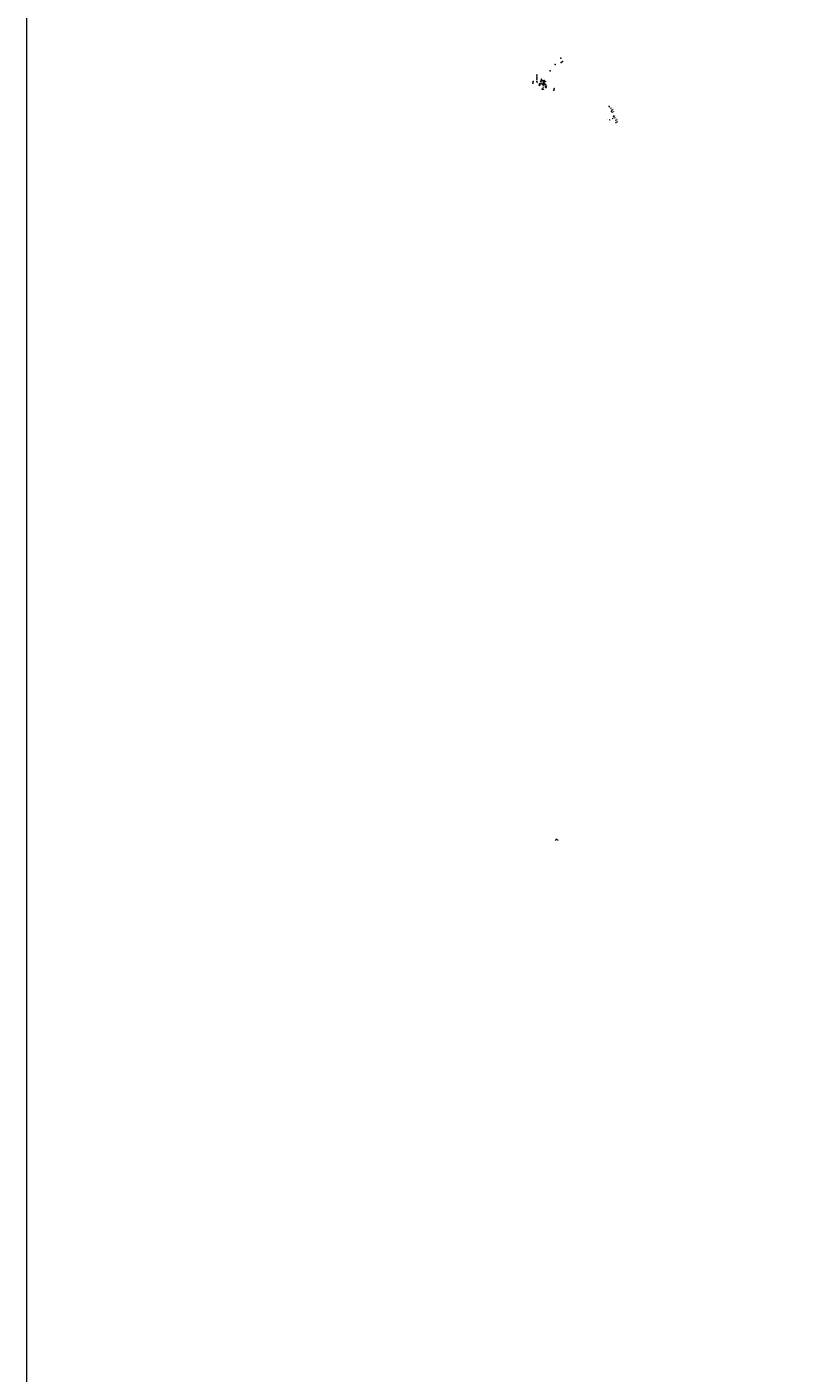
# Model space of a CAD drawing. Header units: inches. Extents: x 0 to 191500, y 0 to 342750.
# Tile 289 of 547: x 180500 to 183251, y 333113 to 337920. Entities that reach past the tile are written whole.
import ezdxf
from ezdxf import colors
from ezdxf.entities.mleader import LeaderData, LeaderLine
from ezdxf.enums import TextEntityAlignment as Align
from ezdxf.math import Vec2, Vec3

# ---------------------------------------------------------------- set-up
doc = ezdxf.new("R2010")
doc.units = ezdxf.units.IN
doc.header["$MEASUREMENT"] = 0
doc.set_wipeout_variables(frame=1)
for name, pattern in [('RI-DRAINAGE', [19.2, 6, -1.8, 1.8, -1.8, 2.4, -1.8, 1.8, -1.8]), ('RI-GWA_HUISAANSLUITING', [23, 4, -1.8, 2.6, -1.8, 4.6, -1.8, 4.6, -1.8]), ('RI-HWA_KOLKAANSLUITING', [4.3, 2.5, -1.8]), ('RI-VWA_HUISAANSLUITING', [6.1, 2.5, -1.8, 0, -1.8])]:
    doc.linetypes.add(name, pattern=pattern)
doc.layers.get('0').update_dxf_attribs({"lineweight": 20})
for name, color, linetype, lineweight in [('ECW', 150, 'Continuous', 20), ('N-WE-RI-DRAINAGE-G', 90, 'RI-DRAINAGE', 20), ('N-WE-RI-GWA_HUISAANSLUITING', 30, 'RI-GWA_HUISAANSLUITING', 20), ('N-WE-RI-GWA_RIOOLPUT_ONTSTOPPINGSPUT-G', 30, 'Continuous', 20), ('N-WE-RI-HWA-MAATVOERING-T25', 151, 'Continuous', 20), ('N-WE-RI-HWA_GOOT_LIJNGOOT-G', 220, 'Continuous', 20), ('N-WE-RI-HWA_INFILTRATIE', 4, 'Continuous', 20), ('N-WE-RI-HWA_KOLK-S', 150, 'Continuous', 20), ('N-WE-RI-HWA_KOLKAANSLUITING', 150, 'RI-HWA_KOLKAANSLUITING', 20), ('N-WE-RI-HWA_KOLKAANSLUITING_PVC_160-G', 150, 'RI-HWA_KOLKAANSLUITING', 20), ('N-WE-RI-HWA_KOLKAANSLUITING_PVC_200-G', 180, 'RI-HWA_KOLKAANSLUITING', 25), ('N-WE-RI-INLAAT', 7, 'Continuous', 20), ('N-WE-RI-VWA-MAATVOERING-T25', 30, 'Continuous', 20), ('N-WE-RI-VWA_HUISAANSLUITING', 20, 'RI-VWA_HUISAANSLUITING', 20), ('N-WE-RI-VWA_HUISAANSLUITING_PP_160-G', 20, 'RI-VWA_HUISAANSLUITING', 20), ('N-WE-RI-VWA_RIOOLPUT_ONTSTOPPINGSPUT-G', 30, 'Continuous', 20), ('Tekst algemeen', 7, 'Continuous', 20)]:
    doc.layers.add(name, color=color, linetype=linetype, lineweight=lineweight)
doc.styles.add('NLCS-ISO', font='txt')
picture_1 = doc.add_image_def('image1.ecw', size_in_pixel=(220000, 285000))

# ---------------------------------------------------------------- blocks, each defined once
blk = doc.blocks.new('zandvang roostergoot')
blk.add_wipeout([(-0.2, 0), (0.2, 0), (0.2, -0.5), (-0.2, -0.5)])
blk = doc.blocks.new('A$C2C270354')
h = blk.add_hatch(color=256)
h.dxf.hatch_style = 1
edge = h.paths.add_edge_path()
edge.add_arc((0, 0), 0.1, 0, 360)
blk.add_circle((0, 0), 0.1)

msp = doc.modelspace()

# ---------------------------------------------------------------- linework, layer by layer
at = {"layer": 'N-WE-RI-GWA_HUISAANSLUITING'}
for p, q in [((182584.38741, 337629.85883), (182590.51111, 337632.30716)), ((182587.30765, 337622.55478), (182593.43136, 337625.00311)), ((182590.31349, 337615.03665), (182596.43719, 337617.48498)), ((182595.4336, 337602.23034), (182601.5573, 337604.67867)), ((182598.75908, 337594.86024), (182604.55617, 337597.17798)), ((182601.49622, 337587.06665), (182607.61992, 337589.51498)), ((182604.47659, 337579.61223), (182610.60029, 337582.06056))]:
    msp.add_line(p, q, dxfattribs=at)
at = {"layer": 'N-WE-RI-GWA_RIOOLPUT_ONTSTOPPINGSPUT-G'}
for p, q in [((182590.53214, 337632.21746), (182590.38476, 337632.35266)), ((182590.52605, 337632.35875), (182590.39085, 337632.21137)), ((182593.45239, 337624.91341), (182593.30501, 337625.04861)), ((182593.4463, 337625.0547), (182593.3111, 337624.90732)), ((182596.45822, 337617.39528), (182596.31084, 337617.53048)), ((182596.45213, 337617.53657), (182596.31693, 337617.38919)), ((182601.57834, 337604.58897), (182601.43096, 337604.72417)), ((182601.57225, 337604.73026), (182601.43705, 337604.58288)), ((182604.58315, 337597.09066), (182604.43577, 337597.22586)), ((182604.57706, 337597.23195), (182604.44186, 337597.08457)), ((182607.64096, 337589.42528), (182607.49358, 337589.56048)), ((182607.63487, 337589.56657), (182607.49967, 337589.41919)), ((182610.62132, 337581.97086), (182610.47394, 337582.10606)), ((182610.61523, 337582.11215), (182610.48003, 337581.96477))]:
    msp.add_line(p, q, dxfattribs=at)
for centre in [(182590.45845, 337632.28506), (182593.3787, 337624.98101), (182596.38453, 337617.46288), (182601.50465, 337604.65657), (182604.50946, 337597.15826), (182607.56727, 337589.49288), (182610.54763, 337582.03846)]:
    msp.add_circle(centre, 0.1, dxfattribs=at)
at = {"layer": 'N-WE-RI-HWA-MAATVOERING-T25'}
for p in [(182369.279, 337763.092), (182386.824, 337785.768), (182406.735, 337808.748), (182408.48, 337792.773), (182413.303, 337796.529), (182382.396, 337693.987), (182383.616, 337699.305)]:
    msp.add_point(p, dxfattribs=at)
at = {"layer": 'N-WE-RI-HWA_KOLK-S'}
for p, q in [((182368.93152, 337763.44097), (182368.93003, 337762.74452)), ((182368.93003, 337762.74452), (182369.62797, 337763.43948)), ((182368.93003, 337762.74452), (182369.62648, 337762.74303)), ((182369.62648, 337762.74303), (182368.93152, 337763.44097)), ((182369.62797, 337763.43948), (182368.93152, 337763.44097)), ((182369.62648, 337762.74303), (182369.62797, 337763.43948)), ((182386.47652, 337786.11697), (182386.47503, 337785.42052)), ((182386.47503, 337785.42052), (182387.17297, 337786.11548)), ((182386.47503, 337785.42052), (182387.17148, 337785.41903)), ((182387.17148, 337785.41903), (182386.47652, 337786.11697)), ((182387.17297, 337786.11548), (182386.47652, 337786.11697)), ((182387.17148, 337785.41903), (182387.17297, 337786.11548)), ((182406.38752, 337809.09697), (182406.38603, 337808.40052)), ((182406.38603, 337808.40052), (182407.08397, 337809.09548)), ((182406.38603, 337808.40052), (182407.08248, 337808.39903)), ((182407.08248, 337808.39903), (182406.38752, 337809.09697)), ((182407.08397, 337809.09548), (182406.38752, 337809.09697)), ((182407.08248, 337808.39903), (182407.08397, 337809.09548)), ((182408.13252, 337793.12197), (182408.13103, 337792.42552)), ((182408.13103, 337792.42552), (182408.82897, 337793.12048)), ((182408.13103, 337792.42552), (182408.82748, 337792.42403)), ((182408.82748, 337792.42403), (182408.13252, 337793.12197)), ((182408.82897, 337793.12048), (182408.13252, 337793.12197)), ((182408.82748, 337792.42403), (182408.82897, 337793.12048)), ((182412.95552, 337796.87797), (182412.95403, 337796.18152)), ((182412.95403, 337796.18152), (182413.65197, 337796.87648)), ((182412.95403, 337796.18152), (182413.65048, 337796.18003)), ((182413.65048, 337796.18003), (182412.95552, 337796.87797)), ((182413.65197, 337796.87648), (182412.95552, 337796.87797)), ((182413.65048, 337796.18003), (182413.65197, 337796.87648)), ((182382.04852, 337694.33597), (182382.04703, 337693.63952)), ((182382.04703, 337693.63952), (182382.74497, 337694.33448)), ((182382.04703, 337693.63952), (182382.74348, 337693.63803)), ((182382.74348, 337693.63803), (182382.04852, 337694.33597)), ((182382.74497, 337694.33448), (182382.04852, 337694.33597)), ((182382.74348, 337693.63803), (182382.74497, 337694.33448)), ((182383.26852, 337699.65397), (182383.26703, 337698.95752)), ((182383.26703, 337698.95752), (182383.96497, 337699.65248)), ((182383.26703, 337698.95752), (182383.96348, 337698.95603)), ((182383.96348, 337698.95603), (182383.26852, 337699.65397)), ((182383.96497, 337699.65248), (182383.26852, 337699.65397)), ((182383.96348, 337698.95603), (182383.96497, 337699.65248)), ((182579.89245, 337637.09192), (182579.24521, 337636.83476)), ((182579.24521, 337636.83476), (182580.14961, 337636.44469)), ((182579.24521, 337636.83476), (182579.50237, 337636.18752)), ((182579.89245, 337637.09192), (182579.50237, 337636.18752)), ((182579.50237, 337636.18752), (182580.14961, 337636.44469)), ((182580.14961, 337636.44469), (182579.89245, 337637.09192)), ((182587.29953, 337618.56549), (182586.65229, 337618.30833)), ((182586.65229, 337618.30833), (182587.55669, 337617.91825)), ((182586.65229, 337618.30833), (182586.90946, 337617.66109)), ((182587.29953, 337618.56549), (182586.90946, 337617.66109)), ((182587.55669, 337617.91825), (182587.29953, 337618.56549)), ((182574.98078, 337588.41779), (182574.33354, 337588.16062)), ((182574.33354, 337588.16062), (182575.23794, 337587.77055)), ((182574.33354, 337588.16062), (182574.5907, 337587.51339)), ((182574.98078, 337588.41779), (182574.5907, 337587.51339)), ((182574.5907, 337587.51339), (182575.23794, 337587.77055)), ((182575.23794, 337587.77055), (182574.98078, 337588.41779)), ((182582.16619, 337588.11964), (182581.51896, 337587.86248)), ((182581.51896, 337587.86248), (182582.42336, 337587.47241)), ((182581.51896, 337587.86248), (182581.77612, 337587.21524)), ((182582.16619, 337588.11964), (182581.77612, 337587.21524)), ((182581.77612, 337587.21524), (182582.42336, 337587.47241)), ((182582.42336, 337587.47241), (182582.16619, 337588.11964)), ((182586.90946, 337617.66109), (182587.55669, 337617.91825)), ((182592.87106, 337593.41951), (182592.22383, 337593.16235)), ((182592.22383, 337593.16235), (182593.12822, 337592.77227)), ((182592.22383, 337593.16235), (182592.48099, 337592.51511)), ((182592.87106, 337593.41951), (182592.48099, 337592.51511)), ((182592.48099, 337592.51511), (182593.12822, 337592.77227)), ((182593.12822, 337592.77227), (182592.87106, 337593.41951)), ((182594.70577, 337600.04118), (182594.05853, 337599.78402)), ((182594.05853, 337599.78402), (182594.96293, 337599.39394)), ((182594.05853, 337599.78402), (182594.31569, 337599.13678)), ((182594.70577, 337600.04118), (182594.31569, 337599.13678)), ((182594.31569, 337599.13678), (182594.96293, 337599.39394)), ((182594.96293, 337599.39394), (182594.70577, 337600.04118)), ((182603.58943, 337577.82156), (182602.94219, 337577.5644)), ((182602.94219, 337577.5644), (182603.84659, 337577.17432)), ((182602.94219, 337577.5644), (182603.19936, 337576.91716)), ((182603.58943, 337577.82156), (182603.19936, 337576.91716)), ((182603.19936, 337576.91716), (182603.84659, 337577.17432)), ((182603.84659, 337577.17432), (182603.58943, 337577.82156))]:
    msp.add_line(p, q, dxfattribs=at)
at = {"layer": 'N-WE-RI-HWA_KOLKAANSLUITING'}
for points in [[(182579.55116, 337636.58125), (182578.90656, 337636.32353), (182579.65122, 337634.461), (182581.82168, 337635.32877)], [(182587.10449, 337618.11329), (182586.64023, 337617.92767), (182586.97243, 337617.09678), (182589.14288, 337617.96455)], [(182581.97116, 337587.66744), (182581.75048, 337588.11611), (182581.30181, 337587.89543), (182581.94734, 337586.58299)], [(182592.67602, 337592.96731), (182592.45535, 337593.41598), (182592.00668, 337593.1953), (182592.65221, 337591.88285)], [(182594.51073, 337599.58898), (182594.04646, 337599.40336), (182594.37866, 337598.57247), (182596.54912, 337599.44024)], [(182603.39439, 337577.36936), (182602.93013, 337577.18374), (182602.59793, 337578.01463), (182604.76838, 337578.8824)]]:
    msp.add_lwpolyline(points, dxfattribs=at)
at = {"layer": 'N-WE-RI-VWA-MAATVOERING-T25', "ltscale": 4}
for p, q in [((182390.81018, 335019.3949), (182388.9248, 335015.84902)), ((182399.104, 335014.985), (182390.80429, 335019.39803))]:
    msp.add_line(p, q, dxfattribs=at)
at = {"layer": 'N-WE-RI-VWA_HUISAANSLUITING_PP_160-G', "ltscale": 1.5}
msp.add_line((182386.76032, 335016.95693), (182389.40916, 335015.54852), dxfattribs=at)
at = {"layer": 'N-WE-RI-VWA_RIOOLPUT_ONTSTOPPINGSPUT-G'}
for p, q in [((182389.00311, 335015.85567), (182388.82286, 335015.76901)), ((182388.86966, 335015.90246), (182388.95631, 335015.72221))]:
    msp.add_line(p, q, dxfattribs=at)
msp.add_circle((182388.91298, 335015.81234), 0.1, dxfattribs=at)

# ---------------------------------------------------------------- block references
at = {"layer": 'N-WE-RI-INLAAT'}
for p, rotation in [((182584.38741, 337629.85883), 291.8556824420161), ((182587.30765, 337622.55478), 291.8556824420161), ((182589.14288, 337617.96455), 291.8556824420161), ((182581.94734, 337586.58299), 291.8556824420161), ((182590.31349, 337615.03665), 291.8556824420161), ((182592.65221, 337591.88285), 291.8556824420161), ((182595.4336, 337602.23034), 291.8556824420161), ((182596.54912, 337599.44024), 291.8556824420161), ((182601.49622, 337587.06665), 291.8556824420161), ((182604.47659, 337579.61223), 291.8556824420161), ((182604.76838, 337578.8824), 291.8556824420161), ((182386.76032, 335016.95693), 0.06357443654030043)]:
    msp.add_blockref('A$C2C270354', p, dxfattribs=dict(at, rotation=rotation))

# ---------------------------------------------------------------- texts
at = {"layer": 'N-WE-RI-HWA-MAATVOERING-T25', "style": 'NLCS-ISO'}
for s, p in [('33.44', (182369.279, 337763.092)), ('33.64', (182386.824, 337785.768)), ('33.90', (182406.735, 337808.748)), ('33.85', (182408.48, 337792.773)), ('33.82', (182413.303, 337796.529)), ('33.04', (182382.396, 337693.987)), ('33.06', (182383.616, 337699.305))]:
    msp.add_text(s, height=0.25, dxfattribs=at).set_placement(p, align=Align.TOP_LEFT)
at = {"layer": 'N-WE-RI-VWA-MAATVOERING-T25', "char_height": 0.5, "width": 4.4766654, "attachment_point": 1}
for s, insert, rotation in [('{\\fArial|b0|i0|c0|p34;4,80}', (182385.35043, 335018.10754), 331), ('{\\fArial|b0|i0|c0|p34;4,50}', (182388.33118, 335015.30822), 153.65185988), ('{\\fArial|b0|i0|c0|p34;3,50}', (182389.8683, 335015.10889), 242), ('{\\fArial|b0|i0|c0|p34;9,40}', (182390.36274, 335020.03577), 64)]:
    msp.add_mtext(s, dxfattribs=dict(at, insert=insert, rotation=rotation))

# ---------------------------------------------------------------- pictures from other files: only their frames are drawn
at = {"layer": 'ECW'}
image = msp.add_image(picture_1, insert=(180500, 328500), size_in_units=(11000, 14250), dxfattribs=at)
image.dxf.flags = 7

# ---------------------------------------------------------------- next in the draw order: block references
at = {"layer": 'N-WE-RI-HWA_GOOT_LIJNGOOT-G', "rotation": 161.2474928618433}
msp.add_blockref('zandvang roostergoot', (182329.45794, 337710.58433), dxfattribs=at)

# ---------------------------------------------------------------- next in the draw order: linework, layer by layer
at = {"layer": 'N-WE-RI-HWA-MAATVOERING-T25'}
msp.add_point((182306.585, 337719.415), dxfattribs=at)
at = {"layer": 'N-WE-RI-HWA_GOOT_LIJNGOOT-G', "flags": 128}
msp.add_lwpolyline([(182326.80789, 337711.72165), (182329.74333, 337710.72506)], dxfattribs=at)
at = {"layer": 'N-WE-RI-HWA_KOLK-S'}
for p, q in [((182306.23752, 337719.76397), (182306.23603, 337719.06752)), ((182306.23603, 337719.06752), (182306.93397, 337719.76248)), ((182306.23603, 337719.06752), (182306.93248, 337719.06603)), ((182306.93248, 337719.06603), (182306.23752, 337719.76397)), ((182306.93397, 337719.76248), (182306.23752, 337719.76397)), ((182306.93248, 337719.06603), (182306.93397, 337719.76248))]:
    msp.add_line(p, q, dxfattribs=at)

# ---------------------------------------------------------------- next in the draw order: block references
at = {"layer": 'N-WE-RI-HWA_GOOT_LIJNGOOT-G', "rotation": 73.23172263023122}
msp.add_blockref('zandvang roostergoot', (182345.19191, 337725.72718), dxfattribs=at)

# ---------------------------------------------------------------- next in the draw order: linework, layer by layer
at = {"layer": 'N-WE-RI-HWA-MAATVOERING-T25'}
msp.add_point((182321.695, 337740.758), dxfattribs=at)
at = {"layer": 'N-WE-RI-HWA_GOOT_LIJNGOOT-G', "flags": 128}
msp.add_lwpolyline([(182346.23679, 337728.41503), (182345.34243, 337725.44684)], dxfattribs=at)

# ---------------------------------------------------------------- next in the draw order: block references
at = {"layer": 'N-WE-RI-HWA_GOOT_LIJNGOOT-G', "rotation": 73.23172263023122}
msp.add_blockref('zandvang roostergoot', (182351.46905, 337723.67126), dxfattribs=at)

# ---------------------------------------------------------------- next in the draw order: linework, layer by layer
at = {"layer": 'N-WE-RI-HWA_GOOT_LIJNGOOT-G', "flags": 128}
for points in [[(182352.51392, 337726.3591), (182351.61957, 337723.39091)], [(182358.65404, 337706.92293), (182355.69427, 337707.84476)]]:
    msp.add_lwpolyline(points, dxfattribs=at)

# ---------------------------------------------------------------- next in the draw order: block references
at = {"layer": 'N-WE-RI-HWA_GOOT_LIJNGOOT-G', "rotation": 342.7006416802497}
msp.add_blockref('zandvang roostergoot', (182354.48764, 337703.27174), dxfattribs=at)

# ---------------------------------------------------------------- next in the draw order: linework, layer by layer
at = {"layer": 'N-WE-RI-HWA_GOOT_LIJNGOOT-G', "flags": 128}
msp.add_lwpolyline([(182357.16568, 337702.20199), (182354.20591, 337703.12382)], dxfattribs=at)
at = {"layer": 'N-WE-RI-HWA_KOLKAANSLUITING_PVC_160-G'}
for points in [[(182342.74205, 337699.84225), (182347.00147, 337714.60165), (182346.01985, 337714.90418)], [(182340.745, 337697.461), (182340.10462, 337697.51102), (182340.16597, 337698.29636), (182345.22207, 337697.92321), (182345.18261, 337697.38857)]]:
    msp.add_lwpolyline(points, dxfattribs=at)
at = {"layer": 'N-WE-RI-HWA_KOLKAANSLUITING_PVC_200-G'}
for points in [[(182329.7355, 337710.65378), (182331.09842, 337710.20722), (182332.54795, 337714.65118)], [(182331.49783, 337716.0916), (182331.54436, 337716.07727), (182331.22044, 337715.08419)], [(182345.62278, 337725.59736), (182347.28244, 337725.1045)], [(182352.61028, 337711.8349), (182353.02223, 337713.16173), (182352.12431, 337715.00571), (182346.70213, 337716.7842)], [(182351.4743, 337723.6887), (182349.43128, 337724.30429)], [(182354.194, 337703.12392), (182351.02132, 337704.08528), (182352.49206, 337708.93496), (182355.69406, 337707.84445)]]:
    msp.add_lwpolyline(points, dxfattribs=at)

# ---------------------------------------------------------------- next in the draw order: block references
at = {"layer": 'N-WE-RI-HWA_GOOT_LIJNGOOT-G'}
for p, rotation in [((182331.20794, 337715.89733), 161.2474928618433), ((182355.976, 337707.99267), 342.7006416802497)]:
    msp.add_blockref('zandvang roostergoot', p, dxfattribs=dict(at, rotation=rotation))

# ---------------------------------------------------------------- next in the draw order: linework, layer by layer
at = {"layer": 'N-WE-RI-DRAINAGE-G'}
msp.add_lwpolyline([(182338.90271, 337716.20981), (182342.34987, 337715.14427)], dxfattribs=at)
msp.add_circle((182338.7527, 337716.25781), 0.1575, dxfattribs=at)
at = {"layer": 'N-WE-RI-HWA-MAATVOERING-T25'}
for p in [(182308.729, 337724.586), (182321.696, 337732.693), (182321.712, 337724.763), (182340.745, 337697.461)]:
    msp.add_point(p, dxfattribs=at)
at = {"layer": 'N-WE-RI-HWA_GOOT_LIJNGOOT-G', "flags": 128}
msp.add_lwpolyline([(182328.55789, 337717.03465), (182331.49333, 337716.03806)], dxfattribs=at)
at = {"layer": 'N-WE-RI-HWA_KOLK-S'}
for p, q in [((182308.38152, 337724.93497), (182308.38003, 337724.23852)), ((182308.38003, 337724.23852), (182309.07797, 337724.93348)), ((182308.38003, 337724.23852), (182309.07648, 337724.23703)), ((182309.07648, 337724.23703), (182308.38152, 337724.93497)), ((182309.07797, 337724.93348), (182308.38152, 337724.93497)), ((182309.07648, 337724.23703), (182309.07797, 337724.93348)), ((182340.39752, 337697.80997), (182340.39603, 337697.11352)), ((182340.39603, 337697.11352), (182341.09397, 337697.80848)), ((182340.39603, 337697.11352), (182341.09248, 337697.11203)), ((182341.09248, 337697.11203), (182340.39752, 337697.80997)), ((182341.09397, 337697.80848), (182340.39752, 337697.80997)), ((182341.09248, 337697.11203), (182341.09397, 337697.80848)), ((182344.81857, 337697.51315), (182344.81707, 337696.8167)), ((182344.81707, 337696.8167), (182345.51502, 337697.51166)), ((182344.81707, 337696.8167), (182345.51352, 337696.8152)), ((182345.51352, 337696.8152), (182344.81857, 337697.51315)), ((182345.51502, 337697.51166), (182344.81857, 337697.51315)), ((182345.51352, 337696.8152), (182345.51502, 337697.51166))]:
    msp.add_line(p, q, dxfattribs=at)
at = {"layer": 'N-WE-RI-HWA_KOLKAANSLUITING_PVC_160-G'}
msp.add_line((182322.52118, 337731.91877), (182321.73138, 337732.69663), dxfattribs=at)
for points in [[(182322.44, 337737.255), (182321.695, 337740.758)], [(182322.96549, 337721.51448), (182321.712, 337724.763)], [(182335.09529, 337728.56918), (182336.62403, 337728.08564)], [(182335.49912, 337724.53309), (182337.89313, 337732.09353)], [(182335.49912, 337724.53309), (182338.7527, 337716.25781)], [(182336.71435, 337720.08935), (182337.17505, 337720.27048)]]:
    msp.add_lwpolyline(points, dxfattribs=at)
at = {"layer": 'N-WE-RI-VWA_HUISAANSLUITING', "flags": 128}
for points in [[(182331.9, 337718.467), (182332.94868, 337718.13494), (182333.00906, 337718.32561)], [(182333.00906, 337718.32561), (182332.84723, 337717.85252), (182345.02476, 337712.54745)], [(182333.00906, 337718.32561), (182337.41646, 337732.24447)], [(182335.03326, 337728.36762), (182335.03691, 337728.37914), (182336.08719, 337728.04657)], [(182336.08719, 337728.04657), (182336.20753, 337728.42659), (182335.15555, 337728.7597)], [(182337.41646, 337732.24447), (182337.19635, 337732.52838), (182337.42989, 337733.32939), (182336.42822, 337733.62144)], [(182337.41646, 337732.24447), (182337.77871, 337733.38849), (182337.35818, 337734.07413)]]:
    msp.add_lwpolyline(points, dxfattribs=at)

# ---------------------------------------------------------------- next in the draw order: texts
at = {"layer": 'N-WE-RI-HWA-MAATVOERING-T25', "style": 'NLCS-ISO'}
for s, height, p in [('33.04', 0.25, (182306.585, 337719.415)), ('33.03', 0.25, (182308.729, 337724.586)), ('33.00', 0.35, (182321.695, 337740.758)), ('32.98', 0.35, (182321.696, 337732.693)), ('33.01', 0.35, (182321.712, 337724.763)), ('33.06', 0.25, (182340.745, 337697.461))]:
    msp.add_text(s, height=height, dxfattribs=at).set_placement(p, align=Align.TOP_LEFT)
at = {"layer": 'Tekst algemeen', "char_height": 0.3, "attachment_point": 1, "style": 'NLCS-ISO'}
for s, width, insert, rotation in [('Eerste verdieping + ontluchting', 3.2195527, (182333.01871, 337728.76204), 343.05831939), ('Badkamer', 3.2195527, (182334.55468, 337729.47946), 342.42964354), ('HWA ', 0.7145542, (182335.9463, 337734.22274), 342.45629783), ('HWA', 3.2195527, (182336.78604, 337728.31217), 342.45629783), ('Garage', 0.7145542, (182337.89098, 337733.93041), 342.45629783)]:
    msp.add_mtext_dynamic_manual_height_columns(s, width=width, gutter_width=2.5, heights=[0], dxfattribs=dict(at, insert=insert, rotation=rotation))

# ---------------------------------------------------------------- next in the draw order: leaders
at = {"layer": 'Tekst algemeen'}
ml = msp.add_multileader_mtext('Standard', dxfattribs=at)
ml.set_content('\\pxi-3,l4,t4;{\\fArial|b0|i0|c0|p34;\\W1;Lava-infiltratievoorziening\\P24 m3}', color=256)
ml.set_leader_properties()
ml.build(insert=Vec2(0, 0))
ml.multileader.update_dxf_attribs({"text_right_attachment_type": 6, "dogleg_length": 0.36, "arrow_head_size": 0.36})
ctx = ml.context
ctx.base_point, ctx.char_height, ctx.arrow_head_size, ctx.landing_gap_size, ctx.plane_origin = Vec3(182338.01371, 337729.14129), 0.36, 0.36, 0.09, Vec3(182314.76771, 337734.18735)
ctx.right_attachment, ctx.text_align_type = 6, 2
notes = []
notes.append((ctx, [(1, (1, 1, 0), (182344.18602, 337728.89248), (-1, 0), 0.36, [(0, [(182345.57411, 337724.23924)], 0, [])])]))
ctx.mtext.insert, ctx.mtext.alignment, ctx.mtext.flow_direction = Vec3(182343.73602, 337729.32448), 3, 5
ctx.mtext.has_bg_fill, ctx.mtext.bg_color, ctx.mtext.bg_scale_factor, ctx.mtext.bg_transparency, ctx.mtext.use_window_bg_color = 1, -1027028792, 1.5, 0, 1
for ctx, leaders in notes:
    for number, flags, end, landing, length, lines in leaders:
        leader = LeaderData()
        leader.index, (leader.has_last_leader_line, leader.has_dogleg_vector, leader.attachment_direction) = number, flags
        leader.last_leader_point, leader.dogleg_vector, leader.dogleg_length = Vec3(end), Vec3(landing), length
        for number, points, colour, breaks in lines:
            line = LeaderLine()
            line.index, line.vertices, line.color, line.breaks = number, Vec3.list(points), colors.encode_raw_color(colour), breaks
            leader.lines.append(line)
        ctx.leaders.append(leader)

# ---------------------------------------------------------------- next in the draw order: linework, layer by layer
at = {"layer": 'N-WE-RI-HWA-MAATVOERING-T25'}
msp.add_point((182321.627, 337747.852), dxfattribs=at)
at = {"layer": 'N-WE-RI-HWA_INFILTRATIE'}
msp.add_lwpolyline([(182347.696, 337730.22468), (182348.97184, 337729.74232), (182343.32239, 337714.7995), (182342.34987, 337715.14427), (182347.696, 337730.22468)], dxfattribs=at)
at = {"layer": 'N-WE-RI-HWA_KOLK-S'}
for p, q in [((182321.27952, 337748.20097), (182321.27803, 337747.50452)), ((182321.27803, 337747.50452), (182321.97597, 337748.19948)), ((182321.27803, 337747.50452), (182321.97448, 337747.50303)), ((182321.97448, 337747.50303), (182321.27952, 337748.20097)), ((182321.97597, 337748.19948), (182321.27952, 337748.20097)), ((182321.3439, 337741.10335), (182321.3424, 337740.4069)), ((182321.3424, 337740.4069), (182322.04035, 337741.10185)), ((182321.3424, 337740.4069), (182322.03885, 337740.4054)), ((182322.03885, 337740.4054), (182321.3439, 337741.10335)), ((182322.04035, 337741.10185), (182321.3439, 337741.10335)), ((182321.36452, 337725.11197), (182321.36303, 337724.41552)), ((182321.36303, 337724.41552), (182322.06097, 337725.11048)), ((182321.36303, 337724.41552), (182322.05948, 337724.41403)), ((182322.05948, 337724.41403), (182321.36452, 337725.11197)), ((182322.06097, 337725.11048), (182321.36452, 337725.11197)), ((182321.38028, 337733.04197), (182321.37878, 337732.34552)), ((182321.37878, 337732.34552), (182322.07673, 337733.04048)), ((182321.37878, 337732.34552), (182322.07524, 337732.34403)), ((182322.07524, 337732.34403), (182321.38028, 337733.04197)), ((182322.07673, 337733.04048), (182321.38028, 337733.04197)), ((182321.97448, 337747.50303), (182321.97597, 337748.19948)), ((182322.03885, 337740.4054), (182322.04035, 337741.10185)), ((182322.05948, 337724.41403), (182322.06097, 337725.11048)), ((182322.07524, 337732.34403), (182322.07673, 337733.04048)), ((182336.36687, 337720.43832), (182336.36538, 337719.74187)), ((182336.36538, 337719.74187), (182337.06333, 337720.43682)), ((182336.36538, 337719.74187), (182337.06183, 337719.74037)), ((182337.06183, 337719.74037), (182336.36687, 337720.43832)), ((182337.06333, 337720.43682), (182336.36687, 337720.43832)), ((182337.06183, 337719.74037), (182337.06333, 337720.43682))]:
    msp.add_line(p, q, dxfattribs=at)
at = {"layer": 'N-WE-RI-VWA_RIOOLPUT_ONTSTOPPINGSPUT-G'}
for p, q in [((182333.09918, 337718.36893), (182332.91893, 337718.28228)), ((182332.96573, 337718.41573), (182333.05238, 337718.23548)), ((182337.50658, 337732.2878), (182337.32633, 337732.20114)), ((182337.37313, 337732.3346), (182337.45978, 337732.15434))]:
    msp.add_line(p, q, dxfattribs=at)
for centre in [(182333.00906, 337718.32561), (182337.41646, 337732.24447)]:
    msp.add_circle(centre, 0.1, dxfattribs=at)

# ---------------------------------------------------------------- next in the draw order: block references
at = {"layer": 'N-WE-RI-INLAAT', "rotation": 0.06357443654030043}
for p in [(182322.57774, 337731.89874), (182322.96044, 337721.51654), (182331.27445, 337715.24977), (182332.58801, 337714.7643), (182346.01985, 337714.90418), (182346.70213, 337716.7842), (182347.22513, 337725.12227), (182349.43128, 337724.30429)]:
    msp.add_blockref('A$C2C270354', p, dxfattribs=at)

# ---------------------------------------------------------------- next in the draw order: texts
at = {"layer": 'N-WE-RI-HWA-MAATVOERING-T25', "style": 'NLCS-ISO'}
msp.add_text('33.00', height=0.25, dxfattribs=at).set_placement((182321.627, 337747.852), align=Align.TOP_LEFT)

doc.saveas('drawing.dxf')
